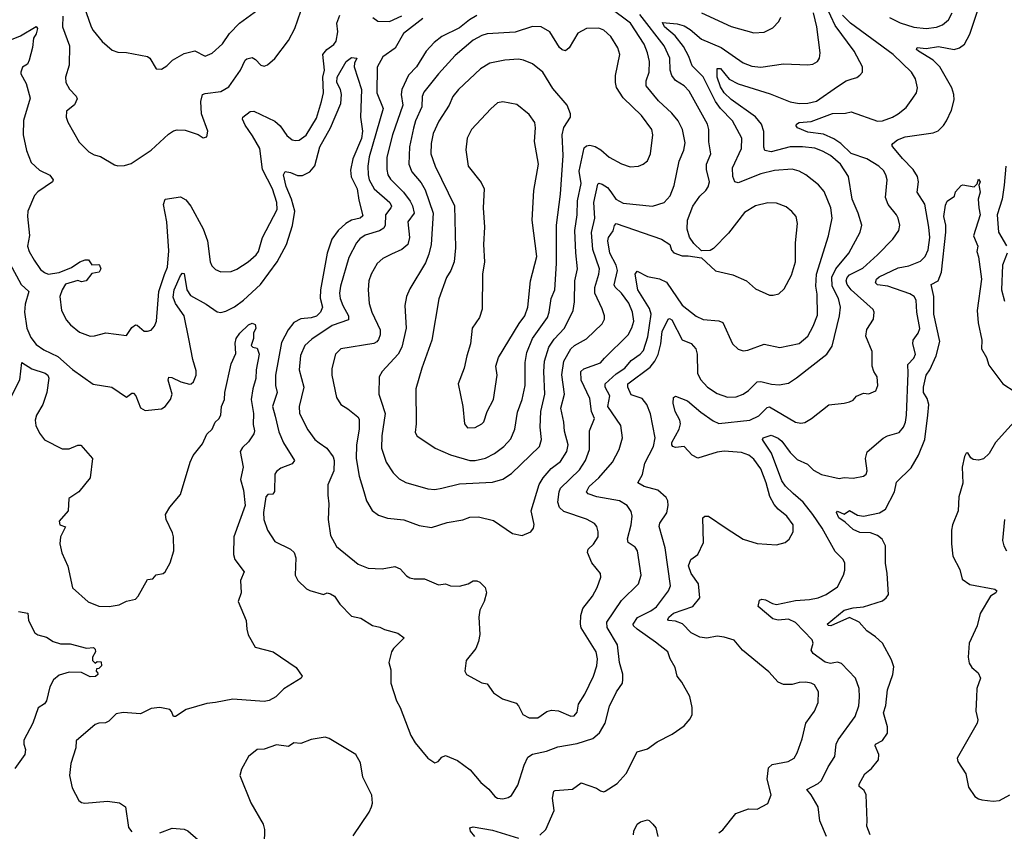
# Model space of a CAD drawing. Extents: x 1995161 to 2088924, y 769148 to 906007.
# Tile 324 of 335: x 2038211 to 2043864, y 892775 to 897435. Entities that reach past the tile are written whole.
import ezdxf

# ---------------------------------------------------------------- set-up
doc = ezdxf.new("R2010")
doc.units = 0

msp = doc.modelspace()

# ---------------------------------------------------------------- linework, layer by layer
at = {"layer": '0CON20XD'}
for points in [[(2041196.9, 892753.1), (2041230.8, 892785), (2041278.9, 892895), (2041270.5, 892965), (2041276.7, 893005), (2041285, 893010), (2041385, 893016.7), (2041435, 893052.5), (2041521.9, 893021.9), (2041545, 893006.7), (2041565, 893001.2), (2041572.5, 893005), (2041640.3, 893049.7), (2041692.3, 893107.7), (2041755, 893231.2), (2041815, 893249.2), (2041870.7, 893289.3), (2041956.6, 893333.4), (2042025, 893381.2), (2042059.7, 893420.3), (2042070.8, 893445), (2042071.9, 893485), (2042058.7, 893548.7), (2042012.1, 893632.1), (2041986, 893665), (2041974.4, 893715), (2041945.5, 893765), (2041931.9, 893805), (2041861.2, 893861.2), (2041755, 893936.4), (2041734.7, 893954.7), (2041732.7, 893965), (2041757.6, 894002.4), (2041835, 894040.4), (2041866.8, 894063.2), (2041935.6, 894155), (2041947.5, 894185), (2041917.4, 894402.6), (2041882.2, 894525), (2041886.7, 894545), (2041926, 894604), (2041934.6, 894645), (2041932.7, 894672.7), (2041922.2, 894692.2), (2041875, 894734.5), (2041796, 894755), (2041760, 894775), (2041786.6, 894823.4), (2041800.5, 894889.5), (2041848.7, 894985), (2041860, 895035), (2041832.7, 895172.7), (2041810.8, 895225), (2041785, 895260.5), (2041721.7, 895281.7), (2041702.9, 895325), (2041702.8, 895345), (2041830, 895440), (2041857.2, 895475), (2041876.2, 895513.8), (2041892.6, 895575), (2041900, 895645), (2041933.1, 895715), (2041941.1, 895718.9), (2041955, 895712), (2042015, 895597.8), (2042065.2, 895575.2), (2042092.3, 895545), (2042101.2, 895515), (2042102.9, 895405), (2042118.5, 895368.5), (2042160, 895325), (2042215, 895288.5), (2042275, 895267.5), (2042325, 895270), (2042364.7, 895285.3), (2042394.7, 895305.3), (2042445, 895356.2), (2042465, 895358.7), (2042527.7, 895342.3), (2042570.5, 895339.5), (2042625, 895348.1), (2042670.8, 895379.2), (2042845, 895514.4), (2042875, 895560.8), (2042917.8, 895735), (2042922.4, 895785), (2042912.5, 895835), (2042876.1, 895906.1), (2042873, 895957), (2042896.1, 896003.9), (2042970.3, 896095), (2043036.7, 896215), (2043045.6, 896255), (2043024.7, 896325), (2042989.7, 896405), (2042970, 896535), (2042922.9, 896605), (2042865, 896656.2), (2042820.4, 896680.4), (2042775, 896697.1), (2042705.7, 896705.7), (2042635, 896706.3), (2042525, 896676.8), (2042488, 896685), (2042482.9, 896702.9), (2042483.3, 896793.3), (2042470, 896835), (2042435, 896877.6), (2042295, 896977.4), (2042255, 897015.4), (2042235, 897050.6), (2042215.3, 897105), (2042214.6, 897155.4), (2042235, 897155.5), (2042284.3, 897094.3), (2042336.5, 897066.5), (2042519.1, 897009.1), (2042635, 896964.6), (2042685, 896954.6), (2042735.4, 896955.4), (2042785, 896967.5), (2042905, 897052.7), (2042955, 897083.5), (2042985, 897093.5), (2043016.6, 897103.4), (2043035, 897116.2), (2043050, 897135), (2043050, 897165), (2043001.8, 897255), (2042891.7, 897401.7), (2042818.2, 897565)], [(2038580, 897515), (2038621.2, 897395), (2038633.8, 897373.8), (2038685, 897310.8), (2038741.4, 897261.4), (2038775, 897248.5), (2038825, 897246.5), (2038945, 897223.3), (2038957.5, 897215), (2038994.1, 897154.1), (2039025, 897152)], [(2039025, 897152), (2039055, 897170.8), (2039087.8, 897202.2), (2039155, 897241.5), (2039215.7, 897255.7), (2039275, 897226.7), (2039316.4, 897243.6), (2039375, 897297.5), (2039414.7, 897355.3), (2039473.1, 897415), (2039642.3, 897537.7)], [(2040835, 897460.2), (2040794, 897434), (2040735, 897388), (2040635, 897338), (2040590.5, 897305), (2040545.5, 897255), (2040489.1, 897165), (2040443.2, 897116.8), (2040405.3, 897034.7), (2040400.9, 897005), (2040411.2, 896945), (2040351.9, 896775), (2040328.6, 896685), (2040319.7, 896645), (2040318.2, 896575), (2040324.8, 896544.8), (2040339, 896519), (2040415.2, 896445.2), (2040452.7, 896392.7), (2040465.9, 896365.9), (2040475.3, 896325), (2040439.2, 896275), (2040449.2, 896185), (2040439.5, 896145), (2040405, 896115.5), (2040345, 896089.5), (2040295, 896064.4), (2040264.1, 896035.9), (2040228.5, 895975), (2040215.5, 895935), (2040211.1, 895885), (2040217.8, 895805), (2040232.2, 895755), (2040279.6, 895655), (2040281.1, 895625), (2040271.5, 895598.5), (2040261.9, 895585), (2040245, 895576.2), (2040055, 895545.8), (2040024.4, 895515), (2040003.4, 895433.4), (2040003.5, 895395), (2040030, 895265), (2040055.5, 895225.5), (2040095, 895200.8), (2040151.5, 895155), (2040160.8, 895140.8), (2040160.4, 895085), (2040145.3, 894995), (2040142, 894915), (2040160, 894815), (2040186.6, 894726.6), (2040202.2, 894672.2), (2040235, 894616.2), (2040270.9, 894590.9), (2040323.2, 894573.2), (2040415.8, 894564.2), (2040505, 894530), (2040575, 894518.6), (2040665, 894548.6), (2040754.3, 894564.3), (2040795, 894578.2), (2040845, 894581.1), (2040930.3, 894560.3), (2041040, 894485), (2041095.7, 894474.3), (2041145, 894494), (2041160, 894515), (2041164.1, 894535.9), (2041146.7, 894615), (2041193.5, 894766.5), (2041217.1, 894805), (2041262.1, 894857.9), (2041315, 894898.5), (2041352.5, 894955), (2041359.3, 894995), (2041338.2, 895071.8), (2041335.3, 895125), (2041317.8, 895205), (2041338.4, 895285), (2041323.6, 895396.4), (2041335.7, 895474.3), (2041375, 895545.5), (2041395.7, 895564.3), (2041465, 895603.1), (2041555, 895688.6), (2041567.9, 895715), (2041568.8, 895735), (2041555.5, 895775), (2041513.3, 895865), (2041512.6, 895897.4), (2041536.4, 895975), (2041539.5, 896005), (2041501.7, 896115), (2041494.2, 896214.3), (2041511.9, 896295), (2041506.6, 896385), (2041529.8, 896490.2), (2041535, 896497.5), (2041555, 896491.8), (2041585, 896472.3), (2041605, 896447.5), (2041632.9, 896405), (2041675, 896382.7), (2041844.5, 896365.5), (2041910, 896385), (2041945, 896424), (2041967.6, 896482.4), (2041997.3, 896622.7), (2042024.6, 896685.4), (2042031.4, 896728.6), (2042015.8, 896805.8), (2041990.4, 896855), (2041955, 896898.9), (2041879, 896969), (2041807.3, 897055), (2041807.5, 897085), (2041824, 897135), (2041825.9, 897195), (2041815.9, 897245), (2041795.8, 897295.8), (2041718.2, 897415), (2041596.1, 897506.1)], [(2043279.3, 896639.3), (2043223.1, 896705), (2043218.6, 896715), (2043222.9, 896725), (2043250.6, 896745), (2043295, 896762.9), (2043454.5, 896785.5), (2043483.6, 896796.4), (2043515, 896827.5), (2043532.5, 896855), (2043560.8, 896915), (2043575.3, 896975), (2043574.7, 897005), (2043562.4, 897045), (2043494.1, 897164.1), (2043455, 897202.5), (2043370, 897255), (2043360, 897265), (2043362.5, 897275), (2043415, 897270.8), (2043485, 897280.9), (2043575.3, 897264.7), (2043607, 897273), (2043635, 897294.5), (2043665, 897351.9), (2043722.2, 897525)], [(2038165, 897322.5), (2038215, 897343.3), (2038305, 897396.7), (2038312.5, 897385), (2038305.9, 897354.1), (2038290.7, 897329.3), (2038284, 897275), (2038265, 897202.5), (2038255, 897180), (2038227, 897163), (2038217.5, 897135), (2038217.5, 897125), (2038249.1, 897069.1), (2038270.8, 896985), (2038233.6, 896856.4), (2038230.8, 896775), (2038249.3, 896685), (2038277.5, 896615), (2038325, 896571.5), (2038385, 896542), (2038403.8, 896515), (2038400, 896505), (2038315, 896446.9), (2038295.7, 896425), (2038257.8, 896335), (2038255.5, 896305), (2038266.6, 896196.6), (2038255.6, 896135), (2038265.6, 896105), (2038294.5, 896055), (2038331.2, 896001.2), (2038353, 895983), (2038375, 895974.7), (2038437, 895983), (2038508.1, 896011.9), (2038556.7, 896045), (2038586.2, 896056.2), (2038606.2, 896056.2), (2038625, 896027.5), (2038665, 896030), (2038670, 896025), (2038676.7, 896005), (2038667.5, 895985), (2038625, 895977.5), (2038592.5, 895935), (2038565, 895930), (2038545, 895937.5), (2038475, 895915.8), (2038455.6, 895885), (2038442.2, 895845), (2038450.5, 895765), (2038480.7, 895710.7), (2038503.7, 895683.7), (2038555, 895641.4), (2038615, 895618.1), (2038640.9, 895619.1), (2038705, 895637.1), (2038825, 895622.5), (2038855, 895668), (2038875, 895682.5), (2038885, 895680.6), (2038925, 895647.5), (2038945, 895646), (2038966.8, 895653.2), (2038984.4, 895675.6), (2038995.7, 895705), (2039010, 895875), (2039041.7, 895971.7), (2039058.9, 896015), (2039067.2, 896107.2), (2039055.2, 896275), (2039037.3, 896375), (2039045.5, 896404.5), (2039135, 896417.5), (2039165, 896401.9), (2039192.7, 896365), (2039265.3, 896235.3), (2039288.6, 896165), (2039305.5, 896045.5), (2039315, 896021.2), (2039335, 896001.2), (2039365, 895988), (2039425, 895990), (2039457.8, 896002.2), (2039522.5, 896045), (2039569.4, 896085), (2039581.8, 896105), (2039605.6, 896185), (2039690, 896345), (2039687.3, 896385), (2039661.8, 896465), (2039605.4, 896575), (2039588.9, 896695), (2039548.4, 896768.4), (2039505, 896830), (2039490, 896865), (2039492, 896875), (2039535, 896908), (2039555, 896910), (2039675, 896853.3), (2039705.6, 896825), (2039745, 896771.2), (2039775.7, 896745.7), (2039795, 896740.8), (2039815, 896744.3), (2039855, 896773.3), (2039915, 896870.8), (2039943.6, 896965), (2039954.6, 897015), (2039950.9, 897105), (2039961.2, 897145), (2039952.3, 897235), (2039974.8, 897265.2), (2040015, 897293.8), (2040028, 897312), (2040036.7, 897365), (2040031.6, 897415), (2040048, 897462)], [(2038458.1, 897455), (2038457.5, 897395), (2038497.8, 897285), (2038495.7, 897174.3), (2038474.3, 897105), (2038476, 897075), (2038497, 897037), (2038535.8, 896995.8), (2038540.5, 896980.5), (2038525, 896945.6), (2038479.6, 896910.4), (2038478.6, 896875), (2038487, 896847), (2038551.9, 896731.9), (2038607.5, 896677.5), (2038639.6, 896659.6), (2038675, 896649.2), (2038755, 896602), (2038775, 896596.2), (2038812, 896598), (2038850.9, 896609.1), (2038965, 896686.7), (2039065, 896777.5), (2039095, 896797.5), (2039115, 896802.9), (2039160.9, 896800.9), (2039235, 896776.7), (2039265, 896756.7), (2039285, 896762.5), (2039291.2, 896795), (2039255.5, 896895), (2039250.9, 896965), (2039260, 897005), (2039275, 897012.2), (2039365, 897022.2), (2039410.9, 897049.1), (2039479.5, 897145), (2039505, 897203.8), (2039515, 897211.4), (2039545, 897218), (2039565, 897206.2), (2039595, 897174), (2039615, 897168.8), (2039633.9, 897176.1), (2039675, 897212.5), (2039753.7, 897316.3), (2039790, 897385), (2039824.5, 897485)], [(2040525, 897441.5), (2040415, 897356), (2040367.3, 897272.7), (2040295, 897221.5), (2040263.6, 897163.6), (2040262.3, 897015), (2040297.5, 896925), (2040217.9, 896647.9), (2040209.2, 896595), (2040211.1, 896545), (2040218.3, 896515), (2040245.3, 896465), (2040336.6, 896385), (2040346.2, 896365), (2040341.5, 896355), (2040311.6, 896315), (2040309.2, 896255), (2040301.6, 896238.4), (2040276.6, 896223.4), (2040195, 896197.9), (2040162.9, 896177.1), (2040144.4, 896155), (2040100.7, 896069.3), (2040052.4, 895905), (2040047.6, 895865), (2040051.2, 895835), (2040065.7, 895795), (2040098.1, 895735), (2040098.2, 895711.8), (2040005, 895679.2), (2039889, 895601), (2039848.5, 895565), (2039823.2, 895506.8), (2039816.2, 895425), (2039841.5, 895325), (2039815.5, 895215), (2039817.5, 895175), (2039865, 895080), (2039905.4, 895025.4), (2039930, 895005), (2039975, 894975.6), (2040010.7, 894925), (2040017.3, 894905), (2040014.6, 894845), (2039980.4, 894765), (2039979.4, 894705), (2039986.4, 894655), (2039982.5, 894565), (2039995, 894473.3), (2040030.6, 894410.6), (2040155, 894308.6), (2040212.5, 894285), (2040291.2, 894281.2), (2040365, 894295.7), (2040395, 894282.5), (2040432, 894242), (2040450.3, 894230.3), (2040475, 894224.3), (2040535, 894224.3), (2040615, 894190.8), (2040655, 894195.8), (2040684.1, 894184.1), (2040735, 894182), (2040785, 894196.2), (2040815, 894213.3), (2040835, 894213.8), (2040853.3, 894205), (2040884, 894175), (2040891.2, 894145), (2040877.1, 894095), (2040852.9, 894045), (2040847.5, 894005), (2040852.5, 893905), (2040844.4, 893865.6), (2040830, 893825), (2040774, 893755), (2040766.7, 893695), (2040776.7, 893675), (2040865, 893628), (2040895, 893621.2), (2040930.5, 893570.5), (2040982.5, 893535), (2041060.9, 893510.9), (2041075.5, 893495.5), (2041100, 893445), (2041135, 893425.8), (2041185, 893425.8), (2041237.3, 893462.7), (2041265, 893470), (2041305, 893466.2), (2041375, 893435.8), (2041395, 893438), (2041410.9, 893459.1), (2041419.4, 893505), (2041455, 893562.5), (2041504.7, 893665.3), (2041524.7, 893725.3), (2041528.7, 893765), (2041520.4, 893805), (2041435, 893942.5), (2041430, 893965), (2041432.7, 894015), (2041444.5, 894055), (2041498.5, 894125), (2041526.2, 894175), (2041546.4, 894235), (2041545.6, 894255), (2041495.6, 894315.6), (2041470, 894375), (2041473.8, 894395), (2041505, 894423.8), (2041531.2, 894465), (2041532, 894495), (2041524.3, 894524.3), (2041511.7, 894541.7), (2041465, 894566.9), (2041335, 894611.8), (2041310.4, 894635), (2041301.2, 894665), (2041308.1, 894725), (2041315.9, 894745), (2041425, 894850.5), (2041459.6, 894905), (2041482.3, 894967.7), (2041482.1, 895075), (2041511.1, 895145), (2041494.6, 895185), (2041485, 895260), (2041434.7, 895365), (2041433.3, 895415), (2041450, 895430), (2041544.7, 895465.3), (2041568.6, 895491.4), (2041703.5, 895626.5), (2041724.7, 895665.3), (2041735.9, 895705), (2041728.4, 895755), (2041708.1, 895808.1), (2041665.4, 895865), (2041628.9, 895898.9), (2041623.2, 895913.2), (2041643.8, 895995), (2041635.2, 896025), (2041599.4, 896095), (2041587.5, 896165), (2041591.8, 896185), (2041617.7, 896222.3), (2041625, 896253.3), (2041635, 896264.2), (2041894.6, 896174.6), (2041943.8, 896145), (2041952.3, 896112.3), (2041966, 896096), (2042015, 896078.6), (2042049.5, 896079.5), (2042125, 896067.5), (2042205, 895993.8), (2042305, 895970.8), (2042383.8, 895935)], [(2040238.7, 897448.7), (2040266.6, 897426.6), (2040333.3, 897425), (2040405, 897457.2)], [(2041128.7, 893201.3), (2041155, 893218.6), (2041235, 893235.6), (2041300.5, 893259.5), (2041411.7, 893278.3), (2041501.9, 893308.1), (2041539.9, 893340.1), (2041572.5, 893395), (2041597.4, 893492.6), (2041638.1, 893575), (2041671.4, 893625), (2041673.4, 893646.6), (2041673.2, 893676.8), (2041654.7, 893744.7), (2041642.3, 893845), (2041584.1, 893945), (2041582, 893975), (2041665, 894099.4), (2041764.3, 894195), (2041779.5, 894245), (2041757.3, 894385), (2041745, 894405.6), (2041704.2, 894434.2), (2041700.7, 894455), (2041721.6, 894535), (2041727.7, 894585), (2041720.6, 894610.6), (2041697.8, 894645), (2041655, 894673.2), (2041525.2, 894695.2), (2041475, 894712.2), (2041465.7, 894725), (2041480.4, 894755), (2041535, 894804.6), (2041614.5, 894895), (2041653.3, 894966.7), (2041671.9, 895035), (2041661.9, 895105), (2041588.4, 895215), (2041598.8, 895275), (2041572.2, 895325), (2041571.5, 895345), (2041635, 895402.1), (2041685.2, 895434.8), (2041721.8, 895478.2), (2041773.8, 895515), (2041791.4, 895535), (2041816.9, 895615), (2041836.2, 895743.8), (2041826.8, 895776.8), (2041760.2, 895885), (2041744, 895975), (2041755, 895992), (2041815, 895960), (2041885, 895947.5), (2041925, 895928.8), (2042015, 895796.5), (2042095, 895732.2), (2042135, 895713.3), (2042225, 895705.6), (2042246.8, 895696.8), (2042303.6, 895573.6), (2042335, 895542.9), (2042364.4, 895534.4), (2042391.7, 895538.3), (2042485, 895572.9), (2042575, 895552.9), (2042685, 895575.8), (2042735, 895618), (2042766.4, 895675), (2042790.9, 895739.1), (2042788.7, 895858.7), (2042780.8, 895905), (2042785.2, 895975), (2042854.5, 896195), (2042874.5, 896295), (2042867.5, 896355), (2042828.9, 896448.9), (2042797.2, 896487.2), (2042725, 896544.5), (2042685, 896566.4), (2042645, 896577.3), (2042545, 896570), (2042465, 896551.1), (2042335, 896499.5), (2042316, 896505), (2042305.9, 896535.9), (2042304, 896585), (2042354.6, 896695), (2042357.5, 896755), (2042303.8, 896855), (2042235, 896925.9), (2042205, 896966.1), (2042135, 897107.1), (2042070.8, 897170.8), (2042051.7, 897225), (2042021.9, 897281.9), (2041973.3, 897343.3), (2041912.9, 897395), (2041900.8, 897419.2), (2041985, 897411.9), (2042025, 897400.2), (2042059.5, 897379.5), (2042125, 897323.5), (2042237.5, 897275), (2042365, 897187.7), (2042415, 897168.2), (2042465, 897162.5), (2042595, 897182.5), (2042735.7, 897175.7), (2042765, 897180.6), (2042792, 897195), (2042802.9, 897215), (2042806.7, 897245), (2042787.5, 897395), (2042768.4, 897475)], [(2042383.8, 895935), (2042435, 895890), (2042515, 895854), (2042537.3, 895852.7), (2042568.6, 895861.4), (2042600.3, 895889.7), (2042641.1, 895968.9), (2042665.4, 896045), (2042664.5, 896155), (2042675.6, 896265), (2042668.6, 896305), (2042644.5, 896334.5), (2042610.6, 896360.6), (2042555, 896382.2), (2042505.5, 896384.5), (2042435, 896366.9), (2042371.7, 896328.3), (2042280.8, 896209.2), (2042195, 896121.2), (2042175, 896110), (2042125, 896107.5), (2042080.5, 896150.5), (2042055.9, 896185.9), (2042043.5, 896233.5), (2042045.3, 896284.7), (2042075, 896365.5), (2042115, 896421.2), (2042149.2, 896455), (2042163.8, 896475), (2042170.4, 896505), (2042153.8, 896575), (2042153.1, 896605), (2042178.5, 896665), (2042167.7, 896735), (2042167.3, 896805), (2042158.8, 896835), (2042053.6, 897025), (2042025.6, 897055), (2041975.7, 897085.7), (2041954.8, 897114.8), (2041945.3, 897145), (2041942.9, 897215), (2041910, 897285), (2041770.9, 897465)], [(2042225, 892765.8), (2042247.4, 892782.6), (2042322.2, 892877.8), (2042395, 892903.3), (2042445, 892901.2), (2042505.7, 892934.3), (2042525.8, 892985), (2042501.8, 893075), (2042510.5, 893139.5), (2042531.5, 893158.5), (2042623.3, 893175), (2042656.9, 893195), (2042674.4, 893225), (2042703.3, 893305), (2042724.4, 893395), (2042774.3, 893465), (2042795.7, 893515), (2042797.1, 893575), (2042774, 893615), (2042755, 893625.5), (2042725, 893630.5), (2042685, 893628.6), (2042645, 893618.1), (2042595, 893618.6), (2042565, 893630.8), (2042511.1, 893691.1), (2042361.2, 893815), (2042312.7, 893872.7), (2042255, 893890.6), (2042215.5, 893895.5), (2042155, 893883.3), (2042115, 893889.5), (2042065, 893915.5), (2042015.5, 893965.5), (2041975, 893982.2), (2041935.7, 893985.7), (2041931.8, 893991.8), (2041937.8, 894005), (2041965, 894026.8), (2042075, 894065.5), (2042115.3, 894114.7), (2042108.9, 894195), (2042065, 894255.6), (2042049.8, 894300.2), (2042063.3, 894335), (2042104.3, 894365), (2042136.2, 894433.8), (2042132, 894575), (2042145, 894584), (2042165, 894584.2), (2042266.4, 894516.4), (2042365, 894453.1), (2042445, 894427.5), (2042555, 894420.8), (2042605, 894434), (2042627.9, 894452.1), (2042650.6, 894495), (2042650.9, 894535), (2042614.2, 894585), (2042564.6, 894624.6), (2042541.4, 894651.4), (2042517.9, 894697.9), (2042497.2, 894775), (2042465, 894856.9), (2042425, 894911.4), (2042397.5, 894935), (2042355, 894950.7), (2042255, 894957.8), (2042215, 894952.4), (2042105, 894917.3), (2042072, 894935), (2042025, 894983.8), (2041975, 894979.6), (2041961.1, 894985), (2041954.2, 894995), (2041955, 895007.1), (2041996.4, 895085), (2042004.5, 895115), (2042001.1, 895135), (2041973.5, 895185), (2041963, 895233), (2041964.5, 895265.5), (2041975, 895273.3), (2042045, 895247.5), (2042121.4, 895181.4), (2042191.2, 895131.2), (2042225, 895116), (2042402, 895135), (2042455, 895160.4), (2042502.1, 895207.9), (2042515, 895211.5), (2042665, 895124.4), (2042695, 895118.6), (2042717.6, 895122.4), (2042756, 895145), (2042855.7, 895224.3), (2042945, 895232.5), (2042975, 895240.8), (2042995, 895251.2), (2043015, 895273.3), (2043055, 895290), (2043086.7, 895286.7), (2043125.7, 895305), (2043136.9, 895335), (2043134.2, 895384.2), (2043114, 895415), (2043104.2, 895445), (2043105, 895530), (2043067.9, 895617.9), (2043075, 895656.7), (2043112, 895715), (2043116, 895755), (2043110.8, 895770.8), (2042984.3, 895884.3), (2042961.1, 895915), (2042955.3, 895935), (2042960.8, 895955), (2042975, 895971.2), (2043051.1, 896008.9), (2043135.3, 896084.7), (2043224.3, 896175), (2043258.6, 896225), (2043263.3, 896255), (2043254.4, 896295), (2043245.4, 896315.4), (2043197.1, 896375), (2043181.9, 896415), (2043190.9, 896515), (2043183.8, 896543.8), (2043169.8, 896569.8), (2043142.9, 896595), (2043075, 896636.5), (2042985, 896666.5), (2042924.7, 896725), (2042885, 896751.7), (2042825, 896779), (2042735, 896789), (2042675.6, 896815), (2042668.6, 896825), (2042670, 896835), (2042685.3, 896844.7), (2042755, 896851.3), (2042876.7, 896896.7), (2042952.1, 896897.9), (2042985, 896905.5), (2043135, 896852.5), (2043165, 896854.5), (2043221.2, 896875), (2043255, 896894.4), (2043299.5, 896930.5), (2043339.2, 896985), (2043358.6, 897015), (2043365.6, 897045), (2043354.3, 897095), (2043331.1, 897135), (2043225, 897235.3), (2042979.7, 897415), (2042935, 897461.8)], [(2042125, 897474.5), (2042295, 897395.5), (2042425, 897360), (2042485, 897364.3), (2042535, 897389.4), (2042569.2, 897425), (2042580.3, 897449.7)], [(2043205, 897447.9), (2043266.5, 897416.5), (2043345, 897391.6), (2043415, 897384.7), (2043475, 897392.9), (2043509.2, 897405), (2043543.1, 897435), (2043563.3, 897475)], [(2040595, 894736.7), (2040635, 894744.4), (2040735, 894770.9), (2040925, 894779.1), (2040985, 894796.7), (2041035, 894829.4), (2041195.4, 894985), (2041206.8, 895025), (2041199.6, 895095), (2041202.7, 895185), (2041225.3, 895285), (2041219.2, 895415), (2041223.2, 895475), (2041249.4, 895555), (2041279.5, 895600.5), (2041338.5, 895665), (2041388, 895765), (2041395.3, 895814.7), (2041397.6, 895935), (2041412.4, 896005), (2041403.2, 896096.8), (2041398.8, 896225), (2041412.3, 896315), (2041412.5, 896395), (2041435.2, 896495), (2041423.2, 896565), (2041450.8, 896699.2), (2041465, 896710.5), (2041485, 896714.6), (2041515, 896707.9), (2041548.2, 896688.2), (2041595, 896645.6), (2041665, 896607.1), (2041715, 896591.1), (2041764.2, 896594.2), (2041791.2, 896605), (2041814.5, 896625.5), (2041831.5, 896665), (2041846.7, 896775), (2041840, 896805), (2041780, 896885), (2041676.2, 896986.2), (2041637, 897047), (2041630.8, 897075), (2041632.1, 897115), (2041655.6, 897235), (2041645, 897273.3), (2041605, 897339.2), (2041565, 897375.7), (2041535, 897386), (2041465.9, 897384.1), (2041415, 897358), (2041365.5, 897274.5), (2041345, 897256), (2041325, 897261.9), (2041309.4, 897275), (2041254.5, 897365), (2041205, 897394.6), (2041155, 897396.4), (2041055, 897364.5), (2040895.4, 897354.6), (2040865, 897345.5), (2040815, 897317.3), (2040710.1, 897229.9), (2040615, 897124.5), (2040531, 897019), (2040520.9, 896995), (2040520.3, 896935), (2040484.2, 896855), (2040471.7, 896811.7), (2040448.4, 896705), (2040444.7, 896605), (2040462.3, 896562.3), (2040515, 896498.2), (2040538.2, 896458.2), (2040585.3, 896325), (2040572.4, 896145), (2040560.6, 896089.4), (2040541.2, 896038.8), (2040450.2, 895889.8), (2040431.8, 895845), (2040421.8, 895795), (2040429.6, 895665), (2040405.8, 895554.2), (2040384.5, 895515), (2040291.4, 895415), (2040274.3, 895385), (2040273.3, 895285), (2040285.3, 895245.3), (2040308.5, 895175), (2040289.6, 895045), (2040289.1, 894975), (2040314.6, 894894.6), (2040355, 894834), (2040388.7, 894798.7), (2040427.6, 894777.6), (2040555, 894740.6), (2040595, 894736.7)], [(2038153.6, 896035), (2038218.8, 895915), (2038264, 895875), (2038242.6, 895802.6), (2038237.9, 895755), (2038252, 895665), (2038275, 895610), (2038305, 895570.6), (2038350.4, 895540.4), (2038430.9, 895500.9), (2038515, 895426.7), (2038633.2, 895343.2), (2038740, 895325), (2038825, 895268), (2038855, 895290), (2038865, 895290), (2038876.9, 895275), (2038905, 895206.7), (2038931.7, 895191.7), (2039025, 895201.2), (2039046.7, 895215), (2039076.2, 895255), (2039087.1, 895285), (2039064.3, 895365.7), (2039068, 895382), (2039085, 895381.1), (2039136, 895355), (2039185, 895343.3), (2039196.4, 895343.6), (2039208.6, 895355), (2039224.3, 895395), (2039225, 895420), (2039205.6, 895485), (2039182.7, 895602.7), (2039155.2, 895735), (2039104.7, 895805), (2039091.5, 895841.5), (2039097.9, 895885), (2039135, 895967.1), (2039145, 895979.2), (2039155, 895978.8), (2039170.4, 895885), (2039191, 895851), (2039282.1, 895802.1), (2039345, 895758.8), (2039365, 895754.5), (2039395, 895761.8), (2039445, 895787.5), (2039495, 895824.7), (2039593.3, 895915), (2039689.2, 896045), (2039741.9, 896145), (2039776.9, 896253.1), (2039790.6, 896335), (2039772.4, 896405), (2039741.8, 896478.2), (2039726.4, 896545), (2039735, 896563.1), (2039765, 896558.5), (2039805, 896540.8), (2039835, 896540), (2039877.6, 896562.4), (2039905, 896595.6), (2039933.5, 896705), (2039996.2, 896813.8), (2040053.8, 896955), (2040058.1, 897005), (2040051.9, 897035), (2040032.3, 897075), (2040033.9, 897105), (2040085.5, 897195), (2040115, 897218.6), (2040145.7, 897215), (2040132.5, 897185), (2040131.4, 897165), (2040172.7, 897035), (2040168, 896875), (2040179.8, 896795), (2040173.8, 896753.8), (2040123.8, 896636.2), (2040110.7, 896570.7), (2040113.4, 896533.4), (2040149, 896465), (2040158.3, 896398.3), (2040181.7, 896308.3), (2040165.7, 896295), (2040115, 896283.4), (2040083.3, 896265), (2040038.8, 896225), (2040002.6, 896175), (2039976.8, 896095), (2039938, 895885), (2039936.8, 895836.8), (2039948.5, 895785), (2039938.2, 895755), (2039915, 895733.4), (2039885, 895723.7), (2039825, 895718.2), (2039785, 895696.9), (2039752.5, 895655), (2039715, 895581.1), (2039678.7, 895395), (2039679.1, 895335), (2039688.5, 895295), (2039661.5, 895215), (2039677.9, 895157.9), (2039699.3, 895069.3), (2039725.9, 895005.9), (2039788.1, 894905), (2039776, 894885), (2039710, 894860), (2039685, 894841.9), (2039675, 894826), (2039674.5, 894725.5), (2039665, 894710.8), (2039635, 894708.1), (2039625, 894696.2), (2039610, 894605), (2039612.7, 894565), (2039633.3, 894505), (2039675, 894439.2), (2039765.5, 894395.5), (2039787.5, 894375), (2039795.7, 894344.3), (2039792, 894245), (2039808, 894215), (2039857.6, 894167.6), (2039876.8, 894156.8), (2039955, 894134), (2039976.4, 894143.6), (2039995, 894139.2), (2040017.8, 894125), (2040049.8, 894079.7), (2040115, 894011.1), (2040168.7, 893998.7), (2040236.7, 893956.7), (2040277.9, 893947.9), (2040305, 893934.2), (2040381.7, 893911.7), (2040417.5, 893885), (2040356.2, 893825), (2040346, 893805), (2040330, 893745), (2040342.3, 893702.3), (2040341.2, 893625), (2040375, 893523.8), (2040395.5, 893485.5), (2040456.7, 893325), (2040482.1, 893282.1), (2040555, 893194.4), (2040595, 893168.8), (2040614.1, 893175.9), (2040635, 893201.2), (2040655, 893210), (2040725, 893181.9), (2040798, 893128), (2040858, 893055), (2040905, 893016), (2040938, 892975), (2040955, 892964.4), (2040985, 892960.6), (2041015, 892968.1), (2041035, 892980.8), (2041071.1, 893038.9), (2041106.9, 893155), (2041128.7, 893201.3)], [(2040825, 894904.7), (2040885, 894918.2), (2040936.1, 894943.9), (2040990.5, 894985), (2041030.9, 895029.1), (2041052.7, 895085), (2041068.1, 895181.9), (2041096.2, 895253.8), (2041113.5, 895335), (2041113.6, 895466.4), (2041121.8, 895525), (2041155.9, 895605), (2041240.9, 895725), (2041251.2, 895755), (2041262.5, 895835), (2041283.2, 895885), (2041293.5, 896035), (2041293.6, 896255), (2041316.3, 896433.7), (2041331.9, 896655), (2041326, 896775), (2041334.1, 896815.9), (2041372.5, 896875), (2041374, 896895), (2041354.4, 896944.4), (2041270.9, 897040.9), (2041214.5, 897135), (2041155, 897181.2), (2041103.3, 897203.3), (2041075, 897208.5), (2040996.2, 897203.8), (2040910, 897185), (2040857.4, 897152.6), (2040730, 897035), (2040698.1, 896995), (2040677.5, 896945), (2040618.1, 896851.9), (2040585, 896782.5), (2040572.8, 896725), (2040571.8, 896665), (2040597.1, 896595), (2040707, 896367), (2040713.1, 896125), (2040706.2, 896045), (2040685.4, 895995), (2040660.4, 895955), (2040617.4, 895832.6), (2040576.4, 895595), (2040518.8, 895435), (2040485.6, 895315), (2040487.8, 895115), (2040481.4, 895065), (2040493.6, 895043.6), (2040547.5, 895007.5), (2040596.2, 894975), (2040685, 894937.3), (2040795, 894904.7), (2040825, 894904.7)], [(2040782.6, 895092.6), (2040825, 895094.2), (2040865, 895114), (2040875, 895126.2), (2040894.3, 895185), (2040931.1, 895255), (2040952.5, 895395), (2040944.2, 895445), (2040959.2, 895495), (2041078.5, 895691.5), (2041111.5, 895735), (2041127.9, 895785), (2041143.1, 895935), (2041180, 896075), (2041153.5, 896285), (2041163.1, 896455), (2041189.5, 896605), (2041166.4, 896736.4), (2041171.9, 896815), (2041167.5, 896845), (2041135, 896891.2), (2041065, 896947.5), (2040985, 896963.1), (2040955, 896957.5), (2040915, 896924), (2040805.7, 896805), (2040780, 896755), (2040772.1, 896687.9), (2040785.7, 896595), (2040859.8, 896499.8), (2040876.7, 896465), (2040871.5, 896355), (2040880, 896245), (2040873.6, 896145), (2040879.5, 896045), (2040868.1, 895975), (2040867, 895773), (2040850.8, 895725), (2040809.5, 895665), (2040800, 895575), (2040777.5, 895505), (2040762, 895435), (2040729.2, 895345), (2040755.8, 895215), (2040764.2, 895115), (2040782.6, 895092.6)], [(2042842, 892745), (2042804.4, 892835), (2042794.4, 892915), (2042755.4, 892985), (2042730, 893015), (2042795, 893048.8), (2042814, 893066), (2042852.5, 893145), (2042890, 893205), (2042898.9, 893275), (2042909.4, 893300.6), (2043006.4, 893435), (2043027.7, 893495), (2043031.5, 893545), (2043030, 893595), (2043010, 893655), (2042928.7, 893738.7), (2042905.6, 893745.6), (2042885, 893741.8), (2042865, 893738.9), (2042835, 893745.4), (2042765.6, 893795), (2042755.5, 893815), (2042765.4, 893855), (2042760, 893875), (2042664.2, 893974.2), (2042625, 893993.8), (2042565, 893987.1), (2042535, 893994.4), (2042450, 894065), (2042458.3, 894101.7), (2042471.2, 894108.8), (2042492.5, 894105), (2042532.3, 894082.3), (2042555, 894076.4), (2042665, 894100), (2042744.6, 894105.4), (2042795, 894115.5), (2042840, 894135), (2042905, 894178.8), (2042941.2, 894245), (2042948.8, 894275), (2042948.8, 894315), (2042938.8, 894335), (2042892.4, 894382.4), (2042818, 894515), (2042764.1, 894595), (2042708.1, 894665), (2042652.2, 894715), (2042607, 894757), (2042586.7, 894786.7), (2042527, 894947), (2042480.8, 895015), (2042475.8, 895025), (2042479.2, 895035), (2042525, 895048.8), (2042565, 895031.8), (2042585.5, 895015.5), (2042635, 894949.6), (2042675, 894910.5), (2042733.1, 894883.1), (2042768.5, 894848.5), (2042815, 894824.5), (2042915, 894800.8), (2042945, 894806.2), (2042995, 894802), (2043055.8, 894814.2), (2043070, 894825), (2043075.8, 894844.2), (2043065.8, 894915), (2043075.7, 894954.3), (2043168.3, 895031.7), (2043192.5, 895045), (2043260, 895065), (2043285.6, 895095), (2043296.5, 895125), (2043301.2, 895165), (2043312.5, 895405), (2043310, 895455), (2043345, 895492.5), (2043353.5, 895515), (2043338.5, 895575), (2043339.5, 895595), (2043369.6, 895635), (2043377.9, 895662.1), (2043360.9, 895755), (2043358.2, 895825), (2043345.8, 895845.8), (2043321.6, 895861.6), (2043195, 895904.8), (2043135, 895912.9), (2043123.6, 895925), (2043129.4, 895945), (2043145, 895959.7), (2043255, 896009.7), (2043315, 896022.8), (2043381.5, 896048.5), (2043409.6, 896075), (2043426.5, 896113.5), (2043436.2, 896185), (2043431, 896245), (2043406.6, 896376.6), (2043363.8, 896445), (2043370.3, 896505), (2043364.7, 896534.7), (2043339.6, 896575), (2043279.3, 896639.3)], [(2043871.5, 896595), (2043863.5, 896485), (2043850.4, 896405), (2043822.1, 896315), (2043830.5, 896215), (2043876.5, 896136.5)], [(2043093.1, 892755), (2043073.5, 892805), (2043075.6, 892835.6), (2043071.1, 892985), (2043058.6, 893008.6), (2043031.2, 893031.2), (2043030, 893045), (2043062.9, 893105), (2043100.6, 893135), (2043141.1, 893185), (2043143.3, 893215), (2043121.4, 893265), (2043124, 893275), (2043165, 893296.7), (2043192.4, 893337.6), (2043193.6, 893375), (2043170.4, 893455), (2043182.9, 893497.1), (2043193.2, 893586.8), (2043224.5, 893675.5), (2043228.7, 893718.7), (2043215, 893760), (2043164.3, 893855), (2043125, 893891.4), (2043075, 893926), (2043030, 893975), (2042975, 894001.9), (2042867.5, 893955), (2042855, 893956.2), (2042846.2, 893965), (2042944.4, 894045), (2042995, 894059), (2043055.7, 894064.3), (2043165, 894098.8), (2043185.6, 894115), (2043197.9, 894135), (2043191.2, 894255), (2043180.8, 894315), (2043181.2, 894415), (2043162.2, 894452.2), (2043135, 894473.9), (2043095, 894488.2), (2043035, 894490.4), (2042995, 894507.7), (2042950.7, 894550.7), (2042914.3, 894575), (2042900, 894605), (2042905, 894612.5), (2042945, 894596.7), (2042975, 894616.2), (2043020, 894590), (2043055, 894583.9), (2043147.3, 894602.7), (2043181.8, 894625), (2043232.8, 894725), (2043245, 894779.2), (2043328.6, 894861.4), (2043371, 894935), (2043406.7, 895025), (2043424.2, 895164.2), (2043430.5, 895225), (2043420.2, 895260.2), (2043399.8, 895295), (2043399.1, 895325), (2043414.3, 895395), (2043435.2, 895424.9), (2043472.4, 895505), (2043493.3, 895586.7), (2043458.7, 895745), (2043459.5, 895845), (2043442.9, 895915), (2043483.8, 895936.2), (2043502.3, 895985), (2043527.9, 896215), (2043527.3, 896255), (2043516.7, 896305), (2043525, 896370), (2043535, 896393.3), (2043578.3, 896421.7), (2043583.9, 896446.1), (2043615, 896482.5), (2043625, 896486.7), (2043690, 896475), (2043707.5, 896492.5), (2043715, 896520), (2043725.8, 896505), (2043717.5, 896485), (2043724, 896445), (2043713.8, 896405), (2043717.5, 896355), (2043724.4, 896315), (2043685.8, 896195), (2043710.8, 896135), (2043706.2, 896105), (2043715.8, 896074.2), (2043731.9, 895945), (2043707.8, 895765), (2043713.1, 895695), (2043734.4, 895595), (2043732.5, 895545), (2043762, 895495), (2043775, 895452.5), (2043854.1, 895344.1), (2043925, 895298.8)], [(2043880.8, 896095), (2043853.8, 896025), (2043848.2, 895885), (2043865, 895818.8)], [(2038154.7, 895255), (2038211.7, 895368.3), (2038222.7, 895467.3), (2038280.1, 895430.1), (2038358, 895405), (2038372, 895395), (2038377.6, 895377.6), (2038366, 895295), (2038343.4, 895225), (2038306.8, 895165), (2038300, 895135), (2038303.2, 895105), (2038325, 895061.2), (2038353.4, 895023.4), (2038455, 894971.9), (2038495, 894971.4), (2038545, 894992), (2038561.7, 894991.7), (2038630, 894915), (2038615.6, 894805), (2038551.1, 894725), (2038492.9, 894685), (2038489.1, 894615), (2038436.9, 894555), (2038442, 894535), (2038473.8, 894523.8), (2038445.4, 894465), (2038440.8, 894425), (2038453.4, 894373.4), (2038488, 894298), (2038515, 894173.3), (2038605, 894092), (2038665, 894068.6), (2038725, 894065.6), (2038782.5, 894075), (2038825, 894095.7), (2038875, 894107.5), (2038892, 894125), (2038945, 894221.2), (2038975.6, 894224.4), (2038995, 894248.5), (2039035, 894255.5), (2039046.4, 894265), (2039075, 894315.8), (2039095.3, 894385), (2039093.6, 894465), (2039088.6, 894488.6), (2039051.2, 894565), (2039048.8, 894595), (2039073.2, 894636.8), (2039135, 894708), (2039188.9, 894895), (2039207.6, 894932.4), (2039259.9, 895000.1), (2039284.7, 895055.3), (2039316.7, 895085), (2039332.5, 895125), (2039355, 895142.5), (2039366.7, 895165), (2039369.2, 895215), (2039386, 895255), (2039389.2, 895295), (2039425, 895460), (2039451.7, 895518.3), (2039447.5, 895577.5), (2039454.4, 895605), (2039475, 895635.8), (2039525, 895683.3), (2039545, 895693.3), (2039562.5, 895685), (2039566.7, 895665), (2039552.5, 895635), (2039552.5, 895605), (2039540, 895565), (2039550, 895555), (2039575, 895550), (2039585.7, 895515), (2039568.8, 895425), (2039567.5, 895375), (2039549.2, 895315), (2039540.8, 895255), (2039552.9, 895175), (2039550.5, 895110.5), (2039560, 895075), (2039555, 895057.5), (2039525, 895011.2), (2039490.7, 894979.3), (2039476.2, 894955), (2039494.6, 894865), (2039478.8, 894795), (2039495, 894733.8), (2039505.2, 894645), (2039439.5, 894465), (2039438.6, 894365), (2039447.1, 894335), (2039500, 894265), (2039478.6, 894215), (2039482.5, 894145), (2039465.7, 894095), (2039511.9, 893985), (2039514.3, 893935), (2039522.7, 893902.7), (2039562.7, 893832.7), (2039666.1, 893806.1), (2039797.5, 893715), (2039832.5, 893665), (2039827.5, 893655), (2039727, 893593), (2039682.4, 893547.6), (2039643.4, 893526.6), (2039615, 893519.4), (2039435.6, 893534.4), (2039335.7, 893514.3)], [(2043953.8, 895165), (2043813.1, 895006.9), (2043775.7, 894945), (2043745, 894913.2), (2043715, 894906.6), (2043685, 894909.5), (2043670.4, 894920.4), (2043655, 894947.5), (2043645, 894946.2), (2043635, 894927.5), (2043621.2, 894865), (2043625.4, 894774.6), (2043601.5, 894695), (2043599.5, 894615), (2043566.9, 894535), (2043561.1, 894505), (2043559.7, 894425), (2043567.5, 894355), (2043607.6, 894277.6), (2043622, 894222), (2043665, 894192.2), (2043810, 894165), (2043820, 894155), (2043815.8, 894144.2), (2043784.2, 894125), (2043724.4, 894025), (2043708.2, 893955), (2043660.9, 893855), (2043656.8, 893775), (2043661.2, 893741.2), (2043676.4, 893716.4), (2043713.1, 893685), (2043727.5, 893655), (2043706.7, 893595), (2043704.2, 893545.8), (2043700.4, 893465), (2043711.5, 893415), (2043708.5, 893395), (2043592.9, 893195), (2043595.8, 893175), (2043643.1, 893105), (2043657.4, 893027.4), (2043694.3, 892975), (2043715, 892960.6), (2043735, 892955.6), (2043798.7, 892948.7), (2043835, 892951.8), (2043895, 892983.8)], [(2043864.3, 894565), (2043853.8, 894445), (2043861.2, 894415), (2043876.7, 894385)], [(2038205, 894037.5), (2038257.5, 894027.5), (2038262, 893985), (2038297.5, 893915), (2038315, 893903.3), (2038365, 893890), (2038404.1, 893864.1), (2038445, 893851.2), (2038500.7, 893850.7), (2038595, 893826.7), (2038635, 893830), (2038645, 893820), (2038646.7, 893805), (2038630, 893775), (2038630, 893755), (2038645, 893740), (2038655, 893750), (2038678.3, 893748.3), (2038680, 893725), (2038665, 893710), (2038651.7, 893708.3), (2038650, 893695), (2038658.3, 893688.3), (2038660, 893675), (2038647, 893663), (2038615, 893662.7), (2038565, 893687.1), (2038495, 893689.1), (2038437.9, 893672.1), (2038404.4, 893645), (2038384.5, 893605), (2038365, 893523.8), (2038353, 893507), (2038316.8, 893483.2), (2038285.8, 893395), (2038235, 893297.5), (2038234, 893275), (2038243.9, 893243.9), (2038240, 893215), (2038183.6, 893136.4)], [(2039335.7, 893514.3), (2039285, 893508.6), (2039167.5, 893475), (2039105, 893434.3), (2039094.6, 893434.6), (2039083.5, 893463.5), (2039073.5, 893473.5), (2039015, 893485.6), (2038965, 893479.4), (2038905, 893448.6), (2038805, 893456.2), (2038765, 893448.8), (2038723.6, 893406.4), (2038703, 893397), (2038665, 893396.7), (2038645, 893388.8), (2038536.2, 893295), (2038532.9, 893255), (2038504.3, 893165), (2038496.2, 893095), (2038512, 893025), (2038551.2, 892951.2), (2038565, 892940), (2038585.7, 892935.7), (2038715, 892948.2), (2038785, 892938.6), (2038819.2, 892915), (2038835.8, 892795.8), (2038855, 892772)], [(2040125, 892748.8), (2040217.1, 892885), (2040230, 892915), (2040235.7, 892935.7), (2040232.3, 892982.3), (2040181.2, 893085), (2040167.3, 893167.3), (2040140, 893215), (2039988.3, 893308.3), (2039965, 893316), (2039885, 893302.5), (2039825, 893278.8), (2039785, 893282.5), (2039755, 893262), (2039685, 893272), (2039615, 893246.2), (2039575, 893243.8), (2039524, 893205), (2039485, 893132.5), (2039474.2, 893095), (2039537.8, 892937.8), (2039608.8, 892815), (2039616, 892785), (2039615, 892702.5)], [(2040824.4, 892745), (2040800, 892775), (2040794.3, 892795.7), (2040815, 892800.8), (2040925, 892782.1), (2041075, 892734.5)], [(2041733.9, 892753.9), (2041736.9, 892775), (2041755, 892815.8), (2041775, 892829.2), (2041815, 892840), (2041825, 892837.5), (2041846.4, 892816.4), (2041863.1, 892795), (2041874.4, 892745)], [(2039015, 892766.7), (2039086.4, 892793.6), (2039155, 892788), (2039177.3, 892777.3), (2039235.7, 892725.7)]]:
    msp.add_lwpolyline(points, dxfattribs=at)

doc.saveas('drawing.dxf')
